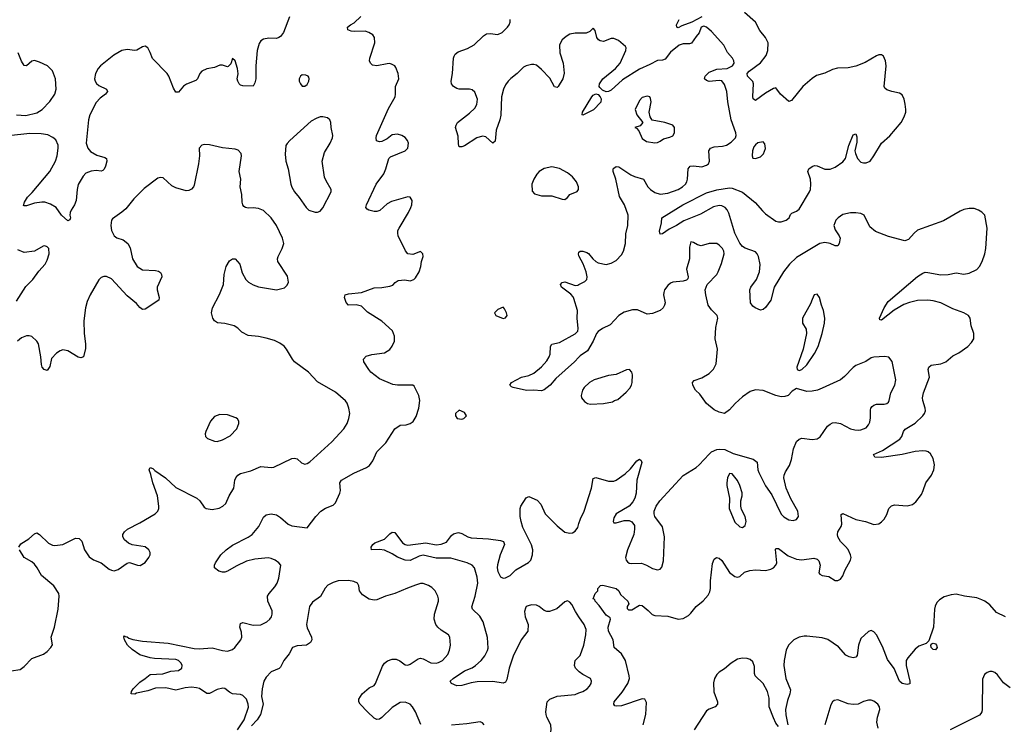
# Model space of a CAD drawing. Header units: inches. Extents: x 1449094 to 1618372, y 389908 to 534307.
# Tile 379 of 494: x 1575656 to 1583304, y 453334 to 458809. Entities that reach past the tile are written whole.
import ezdxf

# ---------------------------------------------------------------- set-up
doc = ezdxf.new("R2010")
doc.units = ezdxf.units.IN
doc.header["$MEASUREMENT"] = 0
doc.layers.add('B5475', color=7, linetype='Continuous')
doc.layers.add('B5485', color=7, linetype='Continuous')

msp = doc.modelspace()

# ---------------------------------------------------------------- linework, layer by layer
at = {"layer": 'B5475', "color": 5}
for points, elevation in [([(1577752.4, 458830), (1577704.4, 458710), (1577681.2, 458678.8), (1577670, 458669.6), (1577650, 458663.5), (1577590, 458664.8), (1577550, 458656.5), (1577530, 458644), (1577516, 458624), (1577500.2, 458570), (1577491.1, 458450), (1577490.3, 458349.7), (1577483.1, 458316.9), (1577470, 458293.2), (1577390, 458295.1), (1577370, 458301.2), (1577361.2, 458310), (1577349.3, 458330), (1577346, 458350), (1577351.7, 458388.3), (1577346.6, 458430), (1577330, 458488), (1577310, 458508), (1577295.5, 458464.5), (1577276.3, 458443.7), (1577270, 458441.2), (1577230, 458454.5), (1577210, 458455.1), (1577170, 458438), (1577110, 458426), (1577070.5, 458409.5), (1577054, 458390), (1577037.3, 458350), (1577023.1, 458336.9), (1576952.1, 458307.9), (1576928.8, 458291.2), (1576890, 458245.2), (1576870, 458245.2), (1576850, 458277.2), (1576814.5, 458370), (1576801.5, 458390), (1576686.8, 458506.8), (1576670, 458553.2), (1576650, 458589.2), (1576630, 458602), (1576610, 458597.6), (1576567.1, 458572.9), (1576550, 458569.8), (1576490, 458576.3), (1576450, 458568), (1576387.8, 458532.2), (1576284.7, 458450), (1576265, 458430), (1576243.9, 458390), (1576236.9, 458350), (1576241.3, 458330), (1576252.7, 458312.7), (1576270, 458298.3), (1576330.5, 458270), (1576337.1, 458250), (1576323.1, 458230), (1576281.8, 458198.2), (1576250, 458166), (1576201, 458070), (1576190.2, 458030), (1576173.1, 457850), (1576184.2, 457810), (1576205.4, 457785.4), (1576255.8, 457755.8), (1576318.4, 457738.4), (1576330.8, 457730), (1576333.4, 457710), (1576322, 457670), (1576312.4, 457647.6), (1576302.5, 457637.5), (1576287.9, 457632.1), (1576250, 457636.3), (1576210, 457632.8), (1576170, 457615.6), (1576147.8, 457592.2), (1576111.4, 457528.6), (1576102.3, 457490), (1576095.8, 457404.2), (1576082, 457370), (1576055.8, 457330), (1576048, 457310), (1576044.9, 457290), (1576050.7, 457270), (1576046, 457254), (1576030, 457246.6), (1575980.7, 457290), (1575938, 457350), (1575895.6, 457375.6), (1575850, 457389.7), (1575828.7, 457391.3), (1575770, 457383.6), (1575710, 457363.7), (1575690, 457362), (1575685.6, 457365.6), (1575692.7, 457390), (1575716.2, 457430), (1575752.9, 457467.1), (1575890.7, 457629.3), (1575934, 457710), (1575947.4, 457750), (1575956, 457810), (1575953.7, 457833.7), (1575935.4, 457875.4), (1575914.3, 457894.3), (1575873.3, 457913.3), (1575821.8, 457921.8), (1575735.5, 457924.5), (1575570, 457905.7)], 560), ([(1577346.6, 453290), (1577400.3, 453370), (1577433.4, 453466.6), (1577431.8, 453491.8), (1577418.2, 453530), (1577390, 453558.3), (1577370, 453564.7), (1577310, 453571.5), (1577284.4, 453584.4), (1577250, 453611.6), (1577234.5, 453614.5), (1577190, 453605.4), (1577130, 453572.6), (1577110, 453572.6), (1577051.9, 453611.9), (1577030, 453618.4), (1576990, 453621.7), (1576942, 453618), (1576870, 453598.7), (1576790, 453618), (1576710, 453615.1), (1576650, 453594.3), (1576563.1, 453576.9), (1576549.6, 453569.6), (1576522, 453570), (1576524.5, 453590), (1576537, 453610), (1576590, 453662), (1576631, 453689), (1576670, 453722), (1576767.5, 453727.5), (1576830, 453748), (1576890, 453751.5), (1576915.1, 453770), (1576918, 453790), (1576909.7, 453810), (1576890, 453829.7), (1576870, 453836.5), (1576704.2, 453844.2), (1576669.6, 453849.6), (1576590, 453874), (1576530, 453916.2), (1576494.5, 453950), (1576469.6, 453990), (1576466, 454014), (1576470, 454022), (1576476, 454016), (1576490, 454014), (1576502.8, 454002.8), (1576533.7, 453993.7), (1576610, 453981.3), (1576810, 453963.6), (1577010, 453922.6), (1577050, 453921.1), (1577150, 453928.8), (1577230, 453906.5), (1577270, 453901.5), (1577310, 453915.3), (1577327.6, 453930), (1577374, 453990), (1577381.6, 454010), (1577378.4, 454050), (1577365.1, 454090), (1577370, 454118), (1577390, 454124.9), (1577470, 454104.6), (1577530, 454107.4), (1577575.6, 454130), (1577598, 454150), (1577611.1, 454170), (1577616.9, 454190), (1577617, 454217), (1577584.5, 454290), (1577580.9, 454330), (1577592.7, 454350), (1577638.8, 454401.2), (1577656.4, 454430), (1577668.6, 454470), (1577683.6, 454570), (1577669.5, 454590), (1577639.5, 454610), (1577610, 454622.7), (1577586.4, 454626.4), (1577482, 454618), (1577418, 454602), (1577336.7, 454563.3), (1577270, 454523.5), (1577250, 454515.1), (1577230, 454515.6), (1577203.8, 454523.8), (1577168.7, 454550), (1577168.7, 454570), (1577177.2, 454590), (1577218, 454650), (1577259.3, 454690), (1577310, 454726.4), (1577430, 454788.9), (1577461.3, 454810), (1577514, 454870), (1577550, 454942.8), (1577570, 454960.5), (1577610, 454968.4), (1577650, 454961.3), (1577681.6, 454941.6), (1577742, 454890), (1577770, 454876.4), (1577890, 454861), (1577957, 454950), (1577996.2, 454990), (1578030, 455014), (1578090, 455036.3), (1578110, 455054.8), (1578143, 455130), (1578146.9, 455150), (1578143, 455210), (1578156.2, 455230), (1578250, 455285.5), (1578350, 455328.4), (1578374.1, 455345.9), (1578399, 455381), (1578430, 455450.5), (1578499.8, 455520.2), (1578570, 455630.7), (1578610, 455657.3), (1578658, 455662), (1578690, 455671), (1578712.5, 455687.5), (1578735.5, 455724.5), (1578756, 455790), (1578764.5, 455850), (1578756.2, 455890), (1578720.9, 455960.9), (1578709.3, 455969.3), (1578590, 455969.6), (1578554.5, 455974.5), (1578450, 456019.5), (1578384.5, 456070), (1578367, 456090), (1578329.3, 456150), (1578326, 456170), (1578346.2, 456193.8), (1578390, 456208), (1578490, 456220.5), (1578530, 456247.3), (1578548.2, 456271.8), (1578567.6, 456310), (1578568, 456350), (1578551.5, 456390), (1578470, 456466.3), (1578356.6, 456536.6), (1578310, 456584), (1578270, 456592.3), (1578209.7, 456589.7), (1578191.7, 456611.7), (1578179.5, 456650), (1578185.2, 456670), (1578210, 456679.5), (1578310, 456688.7), (1578410, 456725.5), (1578470, 456728.2), (1578530, 456737.3), (1578553.8, 456746.2), (1578572.5, 456767.5), (1578596.5, 456783.5), (1578647.1, 456787.1), (1578690, 456781), (1578718, 456790), (1578730, 456802), (1578759, 456850), (1578772.7, 456890), (1578777.2, 456930), (1578789, 456970), (1578788, 456990), (1578770, 457008), (1578710, 456984), (1578669.5, 456989.5), (1578652.5, 457012.5), (1578596.2, 457130), (1578591.8, 457150), (1578594, 457170), (1578602.9, 457190), (1578676.9, 457310), (1578695.1, 457350), (1578701.6, 457370), (1578703.7, 457403.7), (1578690, 457429), (1578670, 457431.6), (1578543, 457397), (1578510, 457377.6), (1578452.7, 457327.3), (1578430, 457318.7), (1578410, 457318), (1578368.7, 457330), (1578355.6, 457335.6), (1578344.5, 457350), (1578349.6, 457370), (1578424.7, 457530), (1578484.4, 457610), (1578501, 457650), (1578522.9, 457730), (1578537.1, 457742.9), (1578650, 457788.7), (1578669.6, 457810), (1578675.1, 457850), (1578667.3, 457870), (1578650, 457893.6), (1578625.2, 457910), (1578590, 457920.5), (1578550, 457914), (1578510, 457884.2), (1578470, 457862.4), (1578450, 457860.7), (1578427.7, 457867.7), (1578423.6, 457890), (1578428.2, 457910), (1578521.8, 458118.2), (1578571.3, 458210), (1578575.4, 458230), (1578575.4, 458290), (1578599.6, 458350), (1578595.1, 458390), (1578578, 458438), (1578569, 458450), (1578550, 458460.9), (1578530, 458467), (1578510, 458465.6), (1578429.6, 458449.7), (1578396.6, 458456.6), (1578380.9, 458470), (1578374, 458490), (1578376.3, 458510), (1578415.4, 458630), (1578413, 458670), (1578398.4, 458690), (1578366.6, 458710), (1578338.9, 458718.9), (1578257.1, 458717.1), (1578230, 458720.5), (1578204, 458730), (1578201.2, 458750), (1578225.2, 458770), (1578255, 458784.9), (1578306.1, 458833.9)], 560), ([(1580000, 458703.2), (1579970, 458703.1), (1579930, 458695.1), (1579900.9, 458679), (1579870, 458651), (1579855.5, 458630), (1579849.2, 458610), (1579851.8, 458550), (1579878, 458470), (1579886.1, 458393.9), (1579875.8, 458350), (1579839.1, 458290), (1579830, 458282.9), (1579810, 458287), (1579773.9, 458353.9), (1579710, 458422.7), (1579670, 458454.8), (1579650, 458460.7), (1579630, 458459.8), (1579590, 458449.8), (1579570, 458439.3), (1579519.6, 458390), (1579470, 458352.4), (1579450, 458331.6), (1579430, 458303.5), (1579414.4, 458270), (1579399.3, 458210), (1579394.1, 458065.9), (1579386.3, 458030), (1579356.4, 457950), (1579350, 457864), (1579330, 457849.3), (1579277.5, 457897.5), (1579250, 457904.7), (1579207.7, 457890), (1579110, 457827.6), (1579090, 457820.9), (1579070, 457822), (1579063.7, 457843.7), (1579062.5, 457902.5), (1579041.2, 457970), (1579045.2, 457990), (1579057.2, 458010), (1579150, 458083), (1579190, 458122), (1579205.6, 458150), (1579211.1, 458190), (1579190, 458245.2), (1579170, 458262.7), (1579149.4, 458269.4), (1579070, 458269.4), (1579050, 458275.1), (1579025.2, 458290), (1579009.3, 458310), (1579006.6, 458330), (1579018.4, 458390), (1579024.5, 458510), (1579030, 458524.7), (1579039.6, 458540.4), (1579062.3, 458557.7), (1579134.5, 458585.5), (1579186.5, 458613.5), (1579258, 458682), (1579282, 458698), (1579310, 458700.5), (1579370, 458694.4), (1579402.7, 458710), (1579444.5, 458750), (1579458.4, 458770), (1579465.1, 458790), (1579465.1, 458810)], 540), ([(1575630, 458070.4), (1575704.9, 458064.9), (1575790, 458084.7), (1575829.8, 458110.2), (1575890, 458174), (1575927.7, 458230), (1575938.2, 458270), (1575933.2, 458350), (1575911.7, 458411.7), (1575872.3, 458450), (1575810, 458479.7), (1575770, 458492.8), (1575750, 458487.3), (1575710, 458449.3), (1575690, 458452.7), (1575670, 458485.2), (1575645.4, 458550)], 560), ([(1575649.5, 454710), (1575663.9, 454736.1), (1575726, 454774), (1575770, 454813.4), (1575790, 454820.7), (1575810, 454808), (1575880.3, 454740.3), (1575910, 454725.5), (1575930, 454722.7), (1575990, 454731.7), (1576090, 454780.5), (1576118.4, 454778.4), (1576138.3, 454758.3), (1576159.5, 454690), (1576195.8, 454635.8), (1576230, 454612.7), (1576288.8, 454588.8), (1576350, 454540.7), (1576370, 454530.6), (1576390, 454527.7), (1576422, 454538), (1576490, 454586.8), (1576510, 454591.3), (1576570, 454570.8), (1576592.5, 454567.5), (1576629.4, 454590.6), (1576659, 454630), (1576669, 454650), (1576669, 454670), (1576659, 454690), (1576630, 454712.3), (1576529.3, 454729.3), (1576500.9, 454740.9), (1576470, 454768.7), (1576457.2, 454790), (1576457.2, 454810), (1576469.2, 454830), (1576494, 454850), (1576590, 454899.5), (1576709.4, 454970), (1576729.7, 454990.3), (1576736.9, 455010), (1576737.4, 455030), (1576726.2, 455110), (1576690, 455209.4), (1576675.3, 455275.3), (1576661.3, 455310), (1576669.7, 455330.3), (1576690, 455320.4), (1576705.4, 455305.4), (1576788.7, 455250), (1576870, 455173.4), (1577030.7, 455090), (1577054, 455070), (1577090, 455021), (1577104.7, 455010), (1577150, 455003.8), (1577205.4, 455014.6), (1577234, 455030), (1577256, 455050), (1577282, 455110), (1577319.8, 455170), (1577328.2, 455230), (1577335, 455250), (1577350, 455268.9), (1577370, 455281.6), (1577450, 455302.3), (1577530, 455336.9), (1577610, 455328.2), (1577630, 455332.7), (1577770, 455400.5), (1577790, 455402), (1577810, 455397.3), (1577844.4, 455364.4), (1577870, 455355.5), (1577890, 455361.6), (1577910, 455374.4), (1578081.1, 455530), (1578174.3, 455630), (1578198.9, 455670), (1578213.3, 455710), (1578219.6, 455750), (1578213.6, 455790), (1578198.4, 455830), (1578186.7, 455846.7), (1578110, 455914), (1577970, 455995.1), (1577899.6, 456070), (1577789.6, 456150), (1577774, 456170), (1577729.3, 456250), (1577710, 456272.7), (1577676.1, 456296.1), (1577635.6, 456315.6), (1577570, 456334.7), (1577510, 456347.8), (1577430, 456356.2), (1577381, 456381), (1577350, 456413.2), (1577322, 456430), (1577250, 456449.2), (1577192.7, 456452.7), (1577170, 456469), (1577157.2, 456490), (1577146, 456530), (1577152.3, 456570), (1577206.7, 456673.3), (1577239.6, 456750), (1577245.1, 456830), (1577260.9, 456890), (1577285.8, 456934.2), (1577310, 456951), (1577330.6, 456950.6), (1577366, 456910), (1577382.9, 456842.9), (1577412.7, 456790), (1577433.4, 456770), (1577470, 456748.7), (1577510, 456734), (1577650, 456710.6), (1577714, 456726), (1577733.8, 456746.2), (1577742.7, 456770), (1577734.9, 456814.9), (1577662, 456930), (1577658.4, 456950), (1577662.9, 456970), (1577694.5, 457030), (1577706.6, 457070), (1577698.4, 457110), (1577651.3, 457210), (1577609.8, 457269.8), (1577550, 457325.1), (1577510, 457340.5), (1577470, 457347), (1577430, 457345.2), (1577410, 457349), (1577397.2, 457357.2), (1577389.2, 457370), (1577382.7, 457390), (1577380.9, 457450), (1577369.3, 457510), (1577372.3, 457570), (1577360.9, 457630), (1577378, 457750), (1577375.1, 457770), (1577354, 457794), (1577330, 457801.6), (1577230, 457812.6), (1577130, 457836.9), (1577090, 457839.7), (1577070, 457834.7), (1577050.4, 457810), (1577052, 457750), (1577044, 457690), (1577010, 457524), (1577005.3, 457510), (1576990, 457491.6), (1576970, 457481.7), (1576950, 457479.8), (1576870, 457501), (1576838.9, 457518.9), (1576770, 457579.5), (1576750, 457582), (1576730, 457577), (1576622.3, 457497.7), (1576542.4, 457417.6), (1576480.5, 457339.5), (1576450, 457312.4), (1576378, 457262), (1576368.5, 457250), (1576363.1, 457210), (1576370, 457171.3), (1576379.3, 457150), (1576390.6, 457130), (1576410, 457113), (1576458.9, 457098.9), (1576496.3, 457070), (1576515.1, 457035.1), (1576533.1, 456950), (1576568.8, 456890), (1576610, 456866), (1576710, 456859.3), (1576734.4, 456854.4), (1576750, 456844.7), (1576757.3, 456830), (1576759.1, 456810), (1576723.8, 456730), (1576723.8, 456710), (1576740.5, 456650), (1576736.3, 456630), (1576630, 456559.5), (1576610, 456558), (1576590, 456572.3), (1576563.3, 456603.3), (1576490, 456662.4), (1576370, 456794.2), (1576330, 456812.8), (1576310, 456812.9), (1576290, 456804.8), (1576270, 456786.3), (1576204.5, 456670), (1576181.2, 456618.8), (1576166.4, 456570), (1576154.4, 456470), (1576156.5, 456370), (1576166.7, 456290), (1576166.4, 456253.6), (1576151, 456190), (1576130, 456182.7), (1576110, 456187), (1576030, 456235.6), (1575990, 456242.9), (1575970, 456237), (1575942, 456218), (1575902.6, 456177.4), (1575890, 456115.3), (1575870, 456083.7), (1575847, 456090), (1575831.8, 456110), (1575824.7, 456130), (1575820.7, 456190), (1575802.6, 456290), (1575790, 456311.6), (1575750, 456346), (1575730, 456352.8), (1575710, 456351.2), (1575670, 456336.3), (1575638.4, 456310)], 580), ([(1575630, 456621.1), (1575703.5, 456736.5), (1575756.9, 456790), (1575804.8, 456855.2), (1575854, 456910), (1575870, 456941), (1575884.2, 456990), (1575881.3, 457030), (1575870, 457045.1), (1575850, 457052.6), (1575838, 457050), (1575770, 457009.2), (1575690, 456999), (1575641.7, 457021.7)], 580), ([(1580000, 456972.8), (1579996, 456990), (1579999, 457001), (1580000, 457001.9)], 540), ([(1580000, 456185.8), (1579965.7, 456150), (1579819.2, 456020.8), (1579776.4, 455970), (1579730, 455933.3), (1579710, 455926), (1579650.6, 455929.4), (1579593.4, 455926.6), (1579488, 455950), (1579476.5, 455956.5), (1579462, 455970), (1579475.3, 455990), (1579554, 456030), (1579610, 456044.9), (1579650, 456062), (1579709, 456111), (1579750, 456158.4), (1579769.7, 456190), (1579776.9, 456210), (1579778, 456270), (1579790, 456286.8), (1579850, 456301.1), (1579970, 456366.7), (1579991.4, 456388.6), (1579994.5, 456410), (1579985, 456490), (1579988.6, 456550), (1579961.3, 456641.3), (1579955.3, 456655.3), (1579935.8, 456675.8), (1579864, 456730), (1579857.2, 456750), (1579870, 456766), (1579890, 456772), (1579970, 456744), (1579990, 456746.8), (1580000, 456751.9)], 540), ([(1580000, 454169.7), (1579972, 454210), (1579945.3, 454265.3), (1579930, 454283.5), (1579910, 454292.8), (1579890, 454286.3), (1579827.4, 454232.6), (1579770, 454210.6), (1579750, 454210.7), (1579730, 454217.8), (1579690, 454248.9), (1579670, 454258.6), (1579630, 454262.3), (1579604.1, 454255.9), (1579591.1, 454248.9), (1579583.4, 454236.6), (1579577.6, 454210), (1579582.8, 454170), (1579604.6, 454110), (1579602.3, 454057.7), (1579550.2, 453989.8), (1579490, 453863.7), (1579457.8, 453770), (1579438.5, 453681.5), (1579430, 453662.7), (1579410, 453653.3), (1579330, 453666.3), (1579210, 453664.2), (1579162.6, 453657.4), (1579090, 453635.1), (1579050, 453632.3), (1579009, 453650), (1578999.3, 453670), (1579022, 453690), (1579110, 453749), (1579170, 453772.3), (1579196.9, 453790), (1579239.7, 453830), (1579270, 453866.4), (1579290, 453907.3), (1579293.7, 453926.3), (1579290, 454008.7), (1579256.2, 454130), (1579230, 454173.7), (1579172.4, 454230), (1579167.9, 454247.9), (1579194.6, 454330), (1579214.6, 454430), (1579210, 454477.2), (1579188.9, 454548.9), (1579169.6, 454570), (1579132, 454590), (1579004.3, 454624.3), (1578890, 454624.6), (1578790, 454647.3), (1578758.8, 454641.2), (1578690, 454607.9), (1578650, 454608.7), (1578591.7, 454631.7), (1578550, 454657.6), (1578490, 454686.3), (1578450, 454691.1), (1578388.7, 454690), (1578385.1, 454710), (1578398.4, 454730), (1578415.5, 454744.5), (1578490, 454773.1), (1578530, 454814), (1578550, 454827.7), (1578570, 454824), (1578630, 454743.7), (1578650, 454730.3), (1578670, 454725.2), (1578810, 454743.5), (1578890, 454729.5), (1578930, 454733), (1578970, 454750.3), (1579010, 454801.7), (1579026.2, 454813.9), (1579063.1, 454823.1), (1579090, 454817.1), (1579136.3, 454790), (1579162, 454782), (1579296, 454776), (1579390, 454762.8), (1579413.2, 454753.2), (1579420.7, 454730), (1579388.8, 454651.2), (1579366.8, 454573.2), (1579364.3, 454550), (1579370, 454520.4), (1579390, 454478.7), (1579410, 454470.3), (1579430, 454471.6), (1579465.6, 454490), (1579510, 454534), (1579607.5, 454592.5), (1579625.1, 454610), (1579639.7, 454650), (1579641.7, 454690), (1579631.4, 454728.6), (1579564.1, 454864.1), (1579549.8, 454909.8), (1579543.1, 454950), (1579542.2, 455010), (1579547.7, 455030), (1579590, 455093), (1579610, 455104.9), (1579674.9, 455074.9), (1579704.7, 455044.7), (1579737.4, 454970), (1579830, 454877), (1579890, 454827.4), (1579930, 454818), (1579950, 454822), (1579970, 454835.8), (1579990, 454864.4), (1580000, 454894.6)], 540), ([(1575589.6, 453750.4), (1575659.6, 453760.4), (1575690, 453782.8), (1575750, 453844.9), (1575841.2, 453878.8), (1575870, 453899.1), (1575897.6, 453930), (1575909.6, 453950.4), (1575901.6, 454010), (1575927, 454090), (1575954, 454230), (1575961.6, 454330), (1575958.7, 454350), (1575921.1, 454410), (1575824.2, 454490), (1575791.1, 454550), (1575770, 454578.9), (1575750, 454597.7), (1575691.2, 454631.2), (1575655.1, 454690)], 580), ([(1578772.4, 453332.4), (1578729.7, 453430), (1578706.9, 453470), (1578689.6, 453490), (1578650, 453506.4), (1578610, 453503.5), (1578550, 453466), (1578470, 453386.3), (1578450, 453374.7), (1578430, 453371.5), (1578410, 453381.6), (1578356.2, 453430), (1578301.2, 453490), (1578289.3, 453510), (1578289.3, 453530), (1578315.1, 453570), (1578370, 453616.3), (1578410, 453636.3), (1578420.7, 453650), (1578473.5, 453786.5), (1578490, 453810.4), (1578511.9, 453828.1), (1578550, 453840.9), (1578579.6, 453839.6), (1578607.8, 453827.8), (1578650, 453795.5), (1578670, 453792.7), (1578690, 453800.4), (1578750, 453843.6), (1578770, 453847.9), (1578790, 453844), (1578850, 453812.7), (1578890, 453810.2), (1578910, 453814.2), (1578940.5, 453830), (1578982.3, 453877.7), (1578995, 453910), (1579001.7, 453950), (1578997.6, 454010), (1578987, 454030), (1578930, 454065.7), (1578902.6, 454090), (1578888.4, 454110), (1578875.1, 454150), (1578876.9, 454190), (1578907.6, 454290), (1578909.6, 454310), (1578904.5, 454330), (1578882, 454370), (1578856.6, 454396.6), (1578830, 454413.6), (1578790, 454427.3), (1578770, 454427.3), (1578730, 454415.1), (1578667.1, 454392.9), (1578570, 454349.6), (1578498, 454330), (1578430, 454300.7), (1578410, 454297.6), (1578370, 454307), (1578319.5, 454339.5), (1578296, 454370), (1578289.4, 454410), (1578279.3, 454430), (1578250, 454444.5), (1578210, 454451.5), (1578130, 454448), (1578090, 454435.8), (1578050, 454415.4), (1578028.7, 454391.3), (1577992.8, 454327.2), (1577930, 454283.6), (1577907.8, 454250), (1577884.6, 454110), (1577890, 454082.8), (1577922, 454010), (1577923.8, 453990), (1577914.9, 453970), (1577884.7, 453950), (1577810, 453943.6), (1577774.8, 453930), (1577750, 453882.7), (1577706.4, 453830), (1577681.4, 453778.6), (1577671.3, 453768.7), (1577610, 453741), (1577570, 453700.5), (1577551.7, 453668.3), (1577539.3, 453610), (1577535.2, 453550), (1577546.3, 453490), (1577526.7, 453410), (1577501.3, 453370), (1577457.5, 453322.5)], 560), ([(1580000, 453743.5), (1579973.6, 453770), (1579965.1, 453790), (1579971.1, 453828.9), (1580000, 453858.2)], 540), ([(1580000, 453160.5), (1579983.1, 453163.1), (1579890, 453144.2), (1579790, 453096.2), (1579770, 453094.5), (1579745.1, 453105.1), (1579736, 453116), (1579734.5, 453130), (1579766.6, 453210), (1579784.2, 453290), (1579781.3, 453330), (1579749.7, 453390), (1579744.2, 453410), (1579742.4, 453430), (1579754, 453510), (1579772.7, 453530), (1579830, 453551.8), (1579970, 453566.7), (1580000, 453578.6)], 540), ([(1579263.7, 453330), (1579250, 453346), (1579233.4, 453353.4), (1579130, 453336.8), (1579010, 453326.2)], 560)]:
    msp.add_lwpolyline(points, dxfattribs=dict(at, elevation=elevation))
for points, elevation in [([(1577850, 458379), (1577838, 458370), (1577826.8, 458350), (1577827.3, 458330), (1577836, 458310), (1577851.1, 458291.1), (1577870, 458291), (1577890, 458306), (1577902.7, 458330), (1577905.2, 458350), (1577901.2, 458361.2), (1577895.3, 458370), (1577878.6, 458378.6)], 580), ([(1578010, 458054.7), (1577990, 458053), (1577958, 458042), (1577919.4, 458020.6), (1577754, 457870), (1577732.7, 457847.3), (1577724, 457830), (1577717.3, 457762.7), (1577722.6, 457710), (1577740.3, 457650), (1577763.1, 457530), (1577770, 457507.3), (1577790, 457470.6), (1577827.6, 457427.6), (1577880.5, 457350), (1577900.7, 457330), (1577950, 457312.7), (1577970, 457313), (1577990, 457322), (1578010, 457347.3), (1578074, 457470), (1578075.3, 457490), (1578035.8, 457555.8), (1578024, 457584), (1578006.6, 457710), (1578022.6, 457777.4), (1578066.6, 457850), (1578084.7, 457890), (1578087.8, 457910), (1578074, 457970), (1578071.5, 458010), (1578063.6, 458030), (1578046.9, 458046.9)], 580), ([(1579790, 457666), (1579730, 457653.3), (1579691.5, 457628.5), (1579671.5, 457608.5), (1579648.4, 457570), (1579634.9, 457530), (1579636.3, 457476.3), (1579654.9, 457454.9), (1579710, 457441.3), (1579790, 457439.5), (1579870, 457413), (1579889.3, 457410.7), (1579910, 457426.8), (1579930, 457450.5), (1579986.3, 457473.7), (1579996, 457490), (1579995.1, 457510), (1579980.9, 457550), (1579950, 457586.6), (1579910, 457618.4), (1579850, 457653)], 560), ([(1579410, 456574), (1579370, 456558), (1579344.7, 456530), (1579354, 456510), (1579410, 456486), (1579430, 456492), (1579442, 456510), (1579438, 456530), (1579422, 456562), (1579412.9, 456572.9)], 560), ([(1577210, 455741.7), (1577170, 455725.1), (1577137.4, 455690), (1577100.7, 455610), (1577096.1, 455590), (1577099.5, 455570), (1577115.3, 455555.3), (1577170, 455534.3), (1577190, 455531.5), (1577230, 455544.7), (1577290, 455575.2), (1577343.1, 455630), (1577358, 455670), (1577356.8, 455690), (1577346.9, 455706.9), (1577335.3, 455715.3), (1577270, 455738.5)], 620), ([(1579070, 455774), (1579042, 455750), (1579042, 455730), (1579054, 455710), (1579090, 455704.7), (1579106, 455710), (1579126, 455730), (1579110, 455758)], 560)]:
    msp.add_lwpolyline(points, close=True, dxfattribs=dict(at, elevation=elevation))
at = {"layer": 'B5485', "color": 5}
for points, elevation in [([(1580497.7, 453330), (1580519.4, 453410), (1580523.5, 453503.5), (1580512.7, 453530), (1580490, 453532.6), (1580330, 453477.6), (1580290, 453474), (1580278, 453478), (1580269.6, 453489.6), (1580274, 453510), (1580335.9, 453584.1), (1580379, 453650), (1580392.2, 453690), (1580390.7, 453710), (1580362.3, 453830), (1580330, 453880.7), (1580274.2, 453930), (1580265, 453990), (1580230, 454058.4), (1580227.6, 454090), (1580244.4, 454150), (1580241.5, 454161.5), (1580210, 454181.6), (1580158, 454258), (1580126.6, 454290), (1580124, 454304), (1580109.2, 454310), (1580126, 454350), (1580146, 454370), (1580146, 454390), (1580168.4, 454411.6), (1580185.2, 454414.8), (1580290, 454390.3), (1580310, 454370.4), (1580323.6, 454343.6), (1580378.4, 454290), (1580386, 454270), (1580374, 454250), (1580374.6, 454234.6), (1580384.7, 454224.7), (1580410, 454223.7), (1580470, 454260.9), (1580490, 454256.1), (1580538.1, 454218.1), (1580567.9, 454187.9), (1580590, 454179), (1580690, 454174.6), (1580770, 454150.3), (1580810, 454155.3), (1580850, 454180.3), (1580870, 454198.4), (1580909.9, 454250.1), (1580965.5, 454294.5), (1581003.6, 454336.4), (1581016.4, 454363.6), (1581022.3, 454390), (1581022.5, 454450), (1581036.9, 454583.1), (1581050, 454618), (1581069.3, 454630.7), (1581090, 454624.9), (1581110, 454606), (1581170, 454513.4), (1581210, 454482), (1581230, 454476.4), (1581250, 454483.8), (1581284.9, 454515.1), (1581326, 454530), (1581370, 454533.5), (1581450, 454529.2), (1581490, 454539.6), (1581509.8, 454550.2), (1581529.7, 454570), (1581536.1, 454590), (1581527.6, 454692.4), (1581530, 454701), (1581550, 454699.5), (1581624.1, 454644.1), (1581690, 454616.8), (1581730, 454611.6), (1581823.9, 454623.9), (1581850, 454618.3), (1581863.4, 454603.4), (1581872.8, 454570), (1581863.1, 454510), (1581870, 454501.6), (1581890, 454490.4), (1581941.7, 454481.7), (1581990, 454452.6), (1582010, 454451.4), (1582030, 454460.8), (1582050, 454486.7), (1582065.3, 454530), (1582108.7, 454610), (1582113.1, 454630), (1582109.8, 454650), (1582090, 454691.2), (1582070, 454716.8), (1582030, 454754), (1582009.3, 454790), (1582006.7, 454810), (1582011, 454830), (1582035.4, 454870), (1582041.3, 454890), (1582035.5, 454964.5), (1582050, 454971.4), (1582150, 454926), (1582226, 454910), (1582290, 454887.7), (1582330, 454892.7), (1582350, 454906.4), (1582370.9, 454929.1), (1582390, 454964), (1582407.2, 455010), (1582427.6, 455032.4), (1582450, 455039.2), (1582550, 455031.3), (1582590, 455042.7), (1582617.3, 455062.7), (1582659.5, 455120.5), (1582674.3, 455150), (1582694.6, 455210), (1582737.2, 455270), (1582756.5, 455310), (1582760.3, 455350), (1582750, 455399.3), (1582730, 455434.5), (1582710.9, 455450.9), (1582695.9, 455455.9), (1582670, 455458.9), (1582610, 455454.7), (1582510.7, 455429.3), (1582350, 455406.3), (1582299, 455410), (1582287, 455430), (1582358.1, 455461.9), (1582491.2, 455550), (1582506.6, 455570), (1582519.7, 455610), (1582533.5, 455626.5), (1582610, 455674.9), (1582671.2, 455730), (1582684.7, 455750), (1582691.1, 455770), (1582689.7, 455790), (1582669.7, 455850), (1582667.4, 455870), (1582675.8, 455910), (1582722.4, 456030), (1582713, 456090), (1582718.4, 456110), (1582735.6, 456124.4), (1582810, 456134.8), (1582850, 456151.1), (1582902.5, 456197.5), (1582950, 456220.5), (1583020.7, 456270), (1583050, 456300.2), (1583065.7, 456330), (1583066.9, 456370), (1583047.1, 456430), (1583037.7, 456490), (1583025.6, 456510), (1582989.5, 456530), (1582902.7, 456562.7), (1582810, 456608.2), (1582750, 456624.9), (1582710, 456628.6), (1582630, 456626.4), (1582567.8, 456612.2), (1582523.6, 456596.4), (1582447, 456553), (1582350, 456475.1), (1582338, 456478), (1582335.1, 456490), (1582370, 456570.4), (1582400.5, 456619.5), (1582630, 456813), (1582670, 456840.5), (1582690, 456846), (1582710, 456844.9), (1582810, 456826.5), (1582868, 456830), (1582930, 456841.1), (1582990.4, 456830.4), (1583030, 456838), (1583091.3, 456868.7), (1583109.7, 456890), (1583130.9, 456930), (1583152.4, 456990), (1583161.1, 457030), (1583169.8, 457190), (1583151.1, 457290), (1583130, 457314), (1583103.7, 457330), (1583070, 457342.3), (1583030, 457342), (1582990, 457333.3), (1582959.5, 457320.5), (1582830, 457246.2), (1582630, 457172.6), (1582603.8, 457150), (1582559.6, 457100.4), (1582530, 457089.6), (1582403.9, 457123.9), (1582302.3, 457162.3), (1582259, 457199), (1582213.9, 457290), (1582190, 457302.8), (1582151, 457309), (1582110, 457309.2), (1582050, 457295), (1582012.6, 457270), (1581995.8, 457250), (1581979.7, 457210), (1581990, 457176.4), (1582020.8, 457130), (1582027.6, 457110), (1582022, 457070), (1582010, 457052), (1581990, 457052.6), (1581950, 457068.9), (1581910, 457077.1), (1581870.7, 457070), (1581690, 456960.7), (1581634, 456910), (1581589.6, 456850.4), (1581515.3, 456730), (1581489.1, 456630), (1581450, 456572.8), (1581430, 456557.4), (1581410, 456551.2), (1581369.2, 456570), (1581350, 456583.7), (1581331.8, 456610), (1581328.2, 456710), (1581335.8, 456730), (1581379.1, 456790), (1581402, 456850), (1581406.8, 456906.8), (1581393.3, 456970), (1581384, 456990), (1581370, 457004), (1581290, 457033.6), (1581270, 457046.8), (1581250, 457072.1), (1581209.9, 457150), (1581164.6, 457304.6), (1581151.1, 457331.1), (1581134.4, 457350), (1581110, 457362.8), (1581090, 457364.6), (1581046.1, 457353.9), (1580942.6, 457297.4), (1580814.8, 457245.2), (1580758.4, 457210), (1580699.3, 457180.7), (1580650, 457145.2), (1580630, 457142), (1580625.4, 457165.4), (1580642, 457230), (1580642.9, 457270), (1580806.6, 457370), (1580990, 457463.2), (1581070, 457487.4), (1581170, 457502), (1581190, 457499.4), (1581270, 457467.5), (1581368.9, 457388.9), (1581424.3, 457324.3), (1581450, 457301.2), (1581530, 457244.5), (1581550, 457236.9), (1581570, 457237.1), (1581610, 457252.2), (1581632, 457270), (1581643.7, 457296.3), (1581653.7, 457306.3), (1581690, 457319.7), (1581710, 457337.2), (1581790.7, 457470), (1581797.3, 457490), (1581800.6, 457530), (1581797, 457570), (1581778.5, 457630), (1581784.7, 457650), (1581810, 457668.9), (1581830, 457674.9), (1581850, 457672.6), (1581910, 457647.1), (1581950, 457648.1), (1581990, 457662.7), (1582050, 457703.7), (1582070.7, 457730), (1582095.1, 457830), (1582130, 457914.8), (1582150, 457921), (1582158.3, 457898.3), (1582157.2, 457857.2), (1582143.2, 457790), (1582146.5, 457770), (1582163, 457730), (1582190, 457702.7), (1582210, 457695.6), (1582230, 457695.9), (1582260.5, 457710), (1582290.9, 457750), (1582349.8, 457850.2), (1582413.5, 457906.5), (1582502.9, 458010), (1582527, 458053), (1582538, 458090), (1582539.7, 458110), (1582533.6, 458153.6), (1582525.6, 458190), (1582510, 458225.2), (1582490, 458238), (1582428.7, 458250), (1582390, 458263.6), (1582376.1, 458276.1), (1582369.7, 458289.7), (1582385.4, 458450), (1582379.7, 458490), (1582364.7, 458524.7), (1582350, 458536.2), (1582330, 458535.1), (1582310, 458528.2), (1582223, 458477), (1582150, 458447.9), (1582090, 458433.7), (1582007.5, 458432.5), (1581970, 458421.5), (1581910, 458392.4), (1581844.5, 458375.5), (1581810, 458353), (1581739.1, 458290), (1581650, 458181.6), (1581630, 458174), (1581564, 458230), (1581530, 458278), (1581510, 458273.3), (1581450, 458236.8), (1581370, 458180.5), (1581354.2, 458194.1), (1581350.9, 458210.9), (1581354.8, 458310), (1581350, 458329.2), (1581309.7, 458370), (1581307.2, 458390), (1581322, 458410), (1581410, 458474), (1581453.6, 458530), (1581467.6, 458570), (1581469.7, 458630), (1581450, 458669.6), (1581405.3, 458725.3), (1581371.2, 458790), (1581284.9, 458864.9)], 520), ([(1580955.3, 458830), (1580877.2, 458790), (1580799.4, 458760.6), (1580770, 458744.4), (1580759.5, 458750), (1580758.7, 458770), (1580777.6, 458810)], 520), ([(1580000, 457001.9), (1580010, 457010.7), (1580030, 457010.5), (1580060.9, 457000.9), (1580073.3, 456993.3), (1580106.7, 456950), (1580130, 456930.3), (1580150, 456919.6), (1580210, 456907.6), (1580250, 456915.8), (1580290, 456938.4), (1580330, 456982.4), (1580346.6, 457010), (1580362.6, 457070), (1580364.2, 457144.2), (1580379.8, 457210), (1580383.1, 457290), (1580353, 457370), (1580315.2, 457435.2), (1580287.1, 457570), (1580266.3, 457630), (1580265.6, 457650), (1580270, 457656.3), (1580290, 457668.2), (1580310, 457665.3), (1580402.1, 457602.1), (1580430.8, 457589.2), (1580500.5, 457570), (1580536, 457510), (1580555.3, 457490), (1580590, 457466.9), (1580630, 457454.2), (1580690, 457461), (1580771.2, 457490), (1580804, 457510), (1580826.2, 457530), (1580838.8, 457550), (1580844.1, 457570), (1580847, 457650), (1580864.2, 457670), (1580890, 457674.5), (1580955.1, 457664.9), (1580990, 457677.6), (1581007, 457690), (1581014.7, 457710), (1581008.7, 457790), (1581022.4, 457810), (1581050, 457820.2), (1581114.7, 457825.3), (1581145.3, 457834.7), (1581183.1, 457856.9), (1581215.1, 457890), (1581220.7, 457910), (1581218, 457930), (1581182, 458030), (1581156.1, 458170), (1581149.7, 458250), (1581130, 458306), (1581110, 458333.6), (1581090, 458336), (1581010, 458328.3), (1580990, 458335.3), (1580975.3, 458350), (1580979.4, 458370), (1581010, 458400.6), (1581070, 458424.5), (1581150, 458430.5), (1581191.6, 458450), (1581204.5, 458470), (1581202, 458490), (1581191.6, 458510), (1581154.3, 458554.3), (1581124, 458610), (1581030, 458716.9), (1580991.4, 458751.4), (1580970, 458758.7), (1580949.2, 458750), (1580934.6, 458705.4), (1580910, 458678.4), (1580874.8, 458625.2), (1580858.9, 458621.1), (1580810, 458621.5), (1580778.9, 458610), (1580710, 458555.8), (1580670, 458501.1), (1580650, 458494.8), (1580610, 458492.7), (1580550, 458459.9), (1580470, 458425.2), (1580338.8, 458341.2), (1580250, 458260.3), (1580230, 458249.8), (1580210, 458247.4), (1580181.5, 458261.5), (1580161.8, 458281.8), (1580156.9, 458290), (1580159.7, 458310), (1580186, 458350), (1580284, 458430), (1580320.4, 458470), (1580363.7, 458570), (1580366, 458590), (1580360.1, 458600.1), (1580307.1, 458647.1), (1580270, 458662.8), (1580250, 458661.6), (1580190, 458639.2), (1580163.9, 458643.9), (1580151.8, 458651.8), (1580138.9, 458670), (1580124.7, 458724.7), (1580110, 458742), (1580083.4, 458716.6), (1580056.7, 458703.3), (1580000, 458703.2)], 540), ([(1580000, 454894.6), (1580011.7, 454930), (1580039.3, 454990), (1580096.8, 455170), (1580110, 455242.8), (1580130, 455252.2), (1580230, 455222), (1580270, 455224.2), (1580290, 455231.7), (1580359.4, 455280.6), (1580399.8, 455320.2), (1580450, 455380.7), (1580470, 455394), (1580483.5, 455383.5), (1580487.1, 455367.1), (1580449.1, 455230), (1580443.6, 455130), (1580434.9, 455090), (1580418.4, 455061.6), (1580390.3, 455029.7), (1580290, 454969.6), (1580270, 454939.3), (1580266, 454910), (1580270, 454900.7), (1580290, 454898.4), (1580350, 454916.4), (1580390, 454917.1), (1580410, 454907.3), (1580430, 454878), (1580432.4, 454850), (1580426.7, 454810), (1580375.8, 454690), (1580362.4, 454630), (1580366, 454610), (1580376.1, 454596.1), (1580390, 454586.4), (1580410, 454583.8), (1580485.2, 454585.2), (1580524.7, 454570), (1580570, 454544.9), (1580610, 454534), (1580630, 454538.8), (1580644.8, 454555.2), (1580655.8, 454604.2), (1580665.1, 454790), (1580647.6, 454867.6), (1580589.7, 454949.7), (1580583, 454970), (1580584.2, 454990), (1580599.7, 455030), (1580627.8, 455070), (1580810, 455266), (1580910, 455330.4), (1580933.3, 455350), (1581010, 455434), (1581030, 455450.4), (1581070, 455468.2), (1581092.8, 455472.8), (1581132, 455470), (1581197.5, 455437.5), (1581354, 455394), (1581382.8, 455370), (1581390.4, 455310), (1581397, 455290), (1581450, 455188), (1581497, 455117), (1581570, 454967.7), (1581590, 454944.9), (1581630, 454922), (1581663.2, 454916.8), (1581690, 454926), (1581705.2, 454950), (1581700.9, 454990), (1581645.7, 455085.7), (1581608.3, 455168.3), (1581591.8, 455250), (1581592.7, 455270), (1581603.7, 455296.3), (1581635.5, 455344.5), (1581649.6, 455390.4), (1581666.1, 455473.9), (1581690, 455530.8), (1581710, 455550.7), (1581730, 455556.3), (1581810, 455546.4), (1581850, 455553.4), (1581872.5, 455567.5), (1581929.8, 455650.2), (1581950, 455666.7), (1581970, 455675.3), (1581990, 455678), (1582030, 455670.4), (1582110, 455630.4), (1582142.3, 455622.3), (1582170, 455619.5), (1582190, 455623.1), (1582230, 455638.4), (1582250, 455660.5), (1582258.5, 455681.5), (1582264.5, 455715.5), (1582264.7, 455775.3), (1582267.6, 455790), (1582276.6, 455803.4), (1582290, 455814.9), (1582310, 455821.3), (1582370, 455820.4), (1582390, 455825.5), (1582403.6, 455836.4), (1582409.7, 455850.3), (1582422.2, 455910), (1582453.3, 455970), (1582462.2, 456010), (1582431.9, 456151.9), (1582407.8, 456187.8), (1582372.9, 456192.9), (1582290, 456187.4), (1582270, 456181.5), (1582227.3, 456152.7), (1582150, 456122.4), (1582130, 456107.3), (1582063.3, 456036.7), (1582030, 456010.8), (1581890, 455945.1), (1581851.4, 455931.4), (1581810, 455922.3), (1581770, 455920.4), (1581690, 455942.7), (1581656.7, 455923.3), (1581624.7, 455890), (1581598.8, 455881.2), (1581570, 455878.4), (1581530, 455887.8), (1581430, 455928.4), (1581370, 455933.3), (1581330, 455919.8), (1581270, 455878.3), (1581213.8, 455826.2), (1581170, 455776.2), (1581130.4, 455749.7), (1581090, 455758.4), (1581050, 455778.4), (1580990, 455827), (1580939.3, 455899.3), (1580906, 455930), (1580884.5, 455970), (1580882.7, 455990), (1580895.9, 456004.1), (1580954.7, 456025.3), (1581010, 456058.7), (1581045.4, 456094.6), (1581064.9, 456135.1), (1581075.3, 456250), (1581056.8, 456330), (1581063.8, 456416.2), (1581079.6, 456490), (1581073.6, 456510), (1581030, 456554), (1581004.7, 456590), (1580985.4, 456670), (1580980.5, 456710), (1580994.5, 456750), (1581069.6, 456830), (1581081.3, 456850), (1581106.3, 456913.7), (1581128.3, 456990), (1581125.4, 457010), (1581114.3, 457030), (1581090, 457058), (1581070.9, 457070.9), (1581011.3, 457070), (1580950, 457052.8), (1580919.4, 457059.4), (1580890, 457078.4), (1580870, 457084), (1580857.6, 457042.4), (1580857.4, 456950), (1580835.6, 456870), (1580848.4, 456810), (1580845.8, 456794.2), (1580835.1, 456784.9), (1580810, 456777.4), (1580730, 456769.8), (1580710, 456761), (1580690, 456743.5), (1580665.3, 456710), (1580658.3, 456690), (1580657.4, 456670), (1580668.7, 456610), (1580663.7, 456590), (1580654, 456570), (1580631.3, 456548.7), (1580570, 456525.1), (1580530, 456520.4), (1580454.6, 456554.6), (1580414.8, 456554.8), (1580350, 456535), (1580310, 456510.7), (1580241.6, 456438.4), (1580182.4, 456410), (1580150, 456386.9), (1580136.9, 456370), (1580109.5, 456310.6), (1580065.1, 456234.9), (1580010, 456196.2), (1580000, 456185.8)], 540), ([(1580000, 456751.9), (1580045.3, 456774.7), (1580060.7, 456790), (1580064, 456810), (1580054.8, 456850), (1580031.6, 456911.6), (1580000.7, 456970), (1580000, 456972.8)], 540), ([(1583314, 454170), (1583242.7, 454202.7), (1583190, 454261.7), (1583153.3, 454290), (1583130, 454301.5), (1583090, 454315.6), (1582995.3, 454330), (1582930, 454346.3), (1582890, 454340.4), (1582835.6, 454324.4), (1582799.3, 454300.7), (1582780.7, 454279.3), (1582767.3, 454252.7), (1582762, 454230), (1582754.4, 454090), (1582717.8, 453982.2), (1582697.3, 453962.7), (1582639, 453941), (1582610, 453919.1), (1582553.4, 453850), (1582542.3, 453830), (1582540.2, 453790), (1582570.5, 453669.5), (1582570, 453649), (1582550, 453644.5), (1582510, 453651.3), (1582490, 453669.7), (1582448.5, 453768.5), (1582396.5, 453836.5), (1582358.5, 453938.5), (1582310, 454029.3), (1582290, 454052), (1582270, 454062), (1582250, 454054.5), (1582190, 454000.9), (1582170.2, 453949.8), (1582161.1, 453870), (1582150, 453855.6), (1582130, 453851.1), (1582099.2, 453859.2), (1582072.4, 453872.4), (1582016.6, 453936.6), (1581932.9, 453993), (1581890, 454005.2), (1581770, 454019.3), (1581750, 454019.8), (1581710.8, 454010), (1581670, 453989.7), (1581627.4, 453950), (1581610.2, 453910), (1581594.5, 453830), (1581591, 453790), (1581607.8, 453690), (1581641.8, 453601.8), (1581637.8, 453570), (1581620.6, 453519.4), (1581605.2, 453450), (1581607.1, 453407.1), (1581622.4, 453330)], 520), ([(1580000, 453858.2), (1580010, 453868.4), (1580036.8, 453950), (1580053.3, 454030), (1580055.3, 454070), (1580041.5, 454110), (1580000, 454169.7)], 540), ([(1581550, 453316.2), (1581530, 453343.6), (1581510, 453383.6), (1581476.8, 453470), (1581476.4, 453536.4), (1581464.7, 453590), (1581430.9, 453650.9), (1581368.8, 453710), (1581364, 453730), (1581363.2, 453783.2), (1581350, 453819.7), (1581330, 453836.8), (1581306, 453846), (1581270, 453847.8), (1581230, 453839.3), (1581181.3, 453810), (1581130, 453766.3), (1581090, 453739.7), (1581070, 453721.3), (1581051.5, 453690), (1581044.8, 453655.2), (1581046.9, 453586.9), (1581076.9, 453510), (1581076.5, 453490), (1581058, 453470), (1581010, 453452.1), (1580990, 453437.7), (1580894.2, 453290)], 520), ([(1580000, 453578.6), (1580029, 453590), (1580062.7, 453610), (1580082.7, 453630), (1580094.5, 453650), (1580098, 453670), (1580089, 453690), (1580030, 453720.7), (1580001.8, 453741.8), (1580000, 453743.5)], 540), ([(1583350, 453616.5), (1583296.2, 453656.2), (1583250, 453719.6), (1583230, 453736.9), (1583210, 453744.7), (1583190, 453744.2), (1583170, 453737.6), (1583150, 453720.7), (1583135, 453685), (1583131.2, 453450), (1583128.5, 453430), (1583121.5, 453418.5), (1583110, 453405.2), (1582884, 453290)], 540), ([(1582324.7, 453304.7), (1582314.3, 453350), (1582318.3, 453390), (1582336.2, 453450), (1582334, 453470), (1582320.9, 453490), (1582290, 453515.1), (1582270, 453522.9), (1582250, 453521.6), (1582210, 453511.1), (1582168.1, 453491.9), (1582130, 453487.4), (1582090, 453493.7), (1582010, 453523.7), (1581982, 453518), (1581970, 453509), (1581955.2, 453484.8), (1581909, 453330)], 540)]:
    msp.add_lwpolyline(points, dxfattribs=dict(at, elevation=elevation))
for points, elevation in [([(1580030, 458066.6), (1580025.2, 458070), (1580027.8, 458090), (1580101, 458210), (1580110, 458221.1), (1580130, 458232), (1580150, 458227), (1580165.7, 458210), (1580173, 458193), (1580170, 458167.6), (1580112.2, 458107.8)], 540), ([(1580530, 458213.2), (1580490, 458204), (1580470, 458182), (1580436.3, 458110), (1580450.6, 458070), (1580496, 458010), (1580475.3, 457984.7), (1580434, 457970), (1580446.4, 457966.4), (1580464, 457944), (1580490, 457884.7), (1580523.4, 457863.4), (1580590, 457850.7), (1580610, 457854), (1580630, 457866), (1580656.2, 457883.8), (1580704.8, 457895.2), (1580730, 457906.8), (1580741.2, 457930), (1580742, 457970), (1580729, 457989), (1580668, 458010), (1580569.3, 458029.3), (1580553.2, 458053.2), (1580545.2, 458090), (1580560.9, 458170), (1580556.6, 458196.6), (1580550, 458208.7)], 560), ([(1581430, 457859), (1581390, 457852.3), (1581370, 457837.2), (1581358.5, 457821.5), (1581347.7, 457790), (1581344, 457750), (1581350, 457732), (1581371.1, 457731.1), (1581410, 457742.8), (1581433.8, 457766.2), (1581448.9, 457808.9), (1581444.7, 457844.7)], 540), ([(1581850, 456675.3), (1581827.3, 456670), (1581810, 456635.3), (1581799.5, 456600.5), (1581735.5, 456490), (1581736.3, 456450), (1581763.4, 456403.4), (1581767.7, 456370), (1581740.5, 456250), (1581692, 456110), (1581694, 456090), (1581710, 456082), (1581730, 456091.3), (1581770, 456127.3), (1581830, 456214.8), (1581857.6, 456270), (1581889.6, 456370.4), (1581907, 456450), (1581909.5, 456490), (1581898, 456550), (1581882.7, 456590), (1581869, 456650)], 540), ([(1580391.9, 456091.9), (1580370, 456089.3), (1580290, 456052.3), (1580230, 456043.9), (1580118.8, 456010), (1580082, 455990), (1580039.3, 455950), (1580026.4, 455930), (1580016.4, 455890), (1580020.4, 455870), (1580042, 455842), (1580067.2, 455827.2), (1580090, 455822), (1580190, 455826.7), (1580260.2, 455839.8), (1580275.3, 455850), (1580301.5, 455858.5), (1580366.4, 455913.6), (1580394.8, 455945.2), (1580408.2, 455970), (1580412.6, 455990), (1580415.6, 456050), (1580409.5, 456069.5)], 560), ([(1581170, 455282), (1581154, 455250), (1581148.5, 455211.5), (1581148.7, 455190), (1581168, 455090), (1581167, 455010), (1581210, 454904), (1581250, 454867.7), (1581270, 454862.8), (1581290, 454878), (1581297.6, 454910), (1581290, 454948.7), (1581262.4, 455002.4), (1581256.2, 455030), (1581257, 455070), (1581267, 455110), (1581266.6, 455133.4), (1581250, 455189), (1581230, 455229.2), (1581190, 455279)], 540), ([(1582770, 453913.3), (1582750, 453914.3), (1582735.4, 453930), (1582733, 453950), (1582740.7, 453959.3), (1582750, 453963.6), (1582770, 453959.6), (1582777.8, 453950), (1582781.5, 453930)], 520)]:
    msp.add_lwpolyline(points, close=True, dxfattribs=dict(at, elevation=elevation))

doc.saveas('drawing.dxf')
